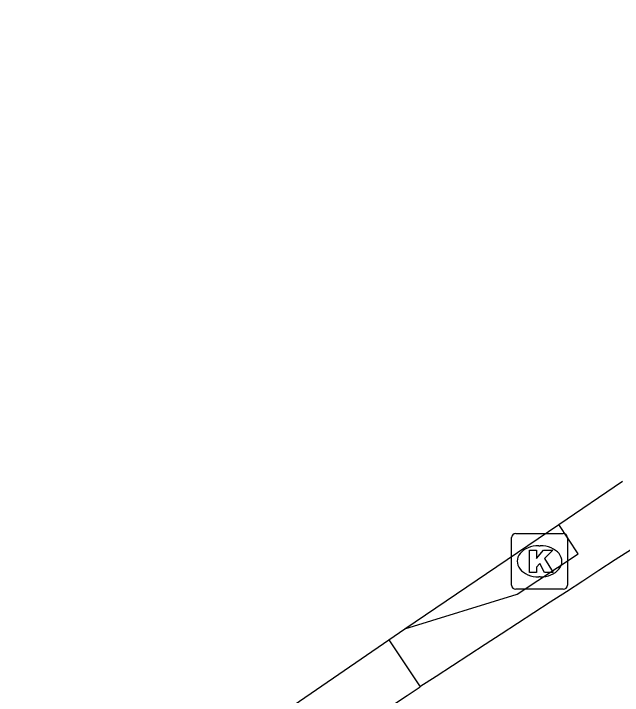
# Model space of a CAD drawing. Extents: x 157692 to 159670, y 381454 to 383289.
# Drawn here: x 157953.7 to 157964.62, y 383207.7 to 383219.93 of the extents above; entities that cross this region are included whole.
import ezdxf

# ---------------------------------------------------------------- set-up
doc = ezdxf.new("R2010")
doc.units = 0
for name, color, linetype in [('IMGEO_Berm_gesloten', 7, 'Continuous'), ('IMGEO_Kolk', 7, 'Continuous'), ('IMGEO_OVBaan_gesloten', 7, 'Continuous'), ('IMGEO_Rijbaan_regionaal_gesloten', 7, 'Continuous')]:
    doc.layers.add(name, color=color, linetype=linetype)

msp = doc.modelspace()

# ---------------------------------------------------------------- linework, layer by layer
at = {"layer": 'IMGEO_Berm_gesloten'}
for points in [[(157960.717, 383208.892), (157962.73, 383209.514), (157963.828, 383210.235), (157963.479, 383210.764)], [(157960.428, 383208.694), (157960.99, 383207.849)]]:
    msp.add_lwpolyline(points, dxfattribs=at)
at = {"layer": 'IMGEO_Kolk'}
for p, q in [((157962.633, 383209.676), (157962.633, 383210.528)), ((157962.708, 383210.602), (157963.56, 383210.602)), ((157963.634, 383210.528), (157963.634, 383209.676)), ((157963.121, 383210.382), (157963.146, 383210.382)), ((157963.144, 383209.822), (157963.119, 383209.822)), ((157963.56, 383209.602), (157962.708, 383209.602))]:
    msp.add_line(p, q, dxfattribs=at)
for points in [[(157962.633, 383209.676), (157962.633, 383210.528)], [(157962.708, 383210.602), (157963.56, 383210.602)], [(157963.634, 383210.528), (157963.634, 383209.676)], [(157962.954, 383210.302), (157963.077, 383210.302), (157963.077, 383210.151), (157963.207, 383210.302), (157963.371, 383210.302), (157963.225, 383210.151), (157963.378, 383209.902), (157963.226, 383209.902), (157963.141, 383210.066), (157963.077, 383209.999), (157963.077, 383209.902), (157962.954, 383209.902), (157962.954, 383210.302)], [(157963.56, 383209.602), (157962.708, 383209.602)]]:
    msp.add_lwpolyline(points, dxfattribs=at)
for centre, start, end in [((157962.71, 383210.526), 91.552, 178.448), ((157962.71, 383210.526), 91.552, 178.448), ((157963.558, 383210.526), 1.552, 88.448), ((157963.558, 383210.526), 1.552, 88.448), ((157962.71, 383209.678), 181.552, 268.448), ((157962.71, 383209.678), 181.552, 268.448), ((157963.558, 383209.678), 271.552, 358.448), ((157963.558, 383209.678), 271.552, 358.448)]:
    msp.add_arc(centre, 0.0765, start, end, dxfattribs=at)
for centre, major_axis, ratio, start_param, end_param in [((157963.12, 383210.102), (-0.387, 0.002), 0.722429, 4.712389, 7.853982), ((157963.145, 383210.102), (-0.39, 0.002), 0.717154, 1.570796, 4.712389)]:
    msp.add_ellipse(centre, major_axis=major_axis, ratio=ratio, start_param=start_param, end_param=end_param, dxfattribs=at)
at = {"layer": 'IMGEO_OVBaan_gesloten'}
for points in [[(157963.479, 383210.764), (157964.62, 383211.539)], [(157960.717, 383208.892), (157963.479, 383210.764)], [(157960.428, 383208.694), (157960.717, 383208.892)], [(157953.7, 383204.082), (157956.329, 383205.879), (157960.428, 383208.694)]]:
    msp.add_lwpolyline(points, dxfattribs=at)
at = {"layer": 'IMGEO_Rijbaan_regionaal_gesloten'}
msp.add_lwpolyline([(157960.758, 383207.698), (157960.99, 383207.849)], dxfattribs=at)
for centre, radius, start, end in [((159270.942, 381197.639), 2399.358, 122.558182, 123.090258), ((157538.188, 383826.107), 748.996, 303.885466, 304.345515)]:
    msp.add_arc(centre, radius, start, end, dxfattribs=at)

doc.saveas('drawing.dxf')
